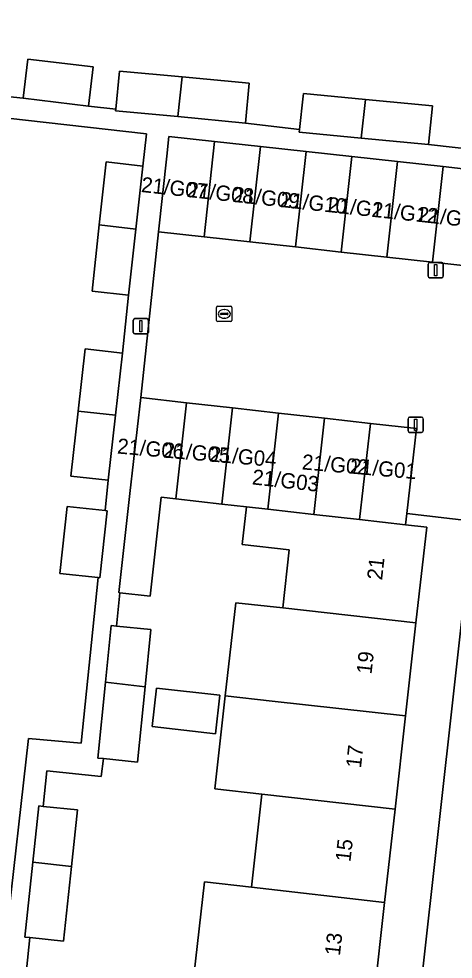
# Model space of a CAD drawing. Extents: x 162082 to 163401, y 388089 to 388636.
# Drawn here: x 162915 to 162943.5, y 388368.3 to 388430 of the extents above; entities that cross this region are included whole.
import ezdxf

# ---------------------------------------------------------------- set-up
doc = ezdxf.new("R2010")
doc.units = 0
for name, color, linetype in [('IMGEO_Erf', 7, 'Continuous'), ('IMGEO_Kolk', 7, 'Continuous'), ('IMGEO_Lichtmast', 7, 'Continuous'), ('IMGEO_Pand', 7, 'Continuous'), ('IMGEO_Pand_nummerreeks', 7, 'Continuous'), ('IMGEO_Rijbaan_lokaal_open', 7, 'Continuous'), ('IMGEO_Voetpad_open', 7, 'Continuous')]:
    doc.layers.add(name, color=color, linetype=linetype)

msp = doc.modelspace()

# ---------------------------------------------------------------- linework, layer by layer
at = {"layer": 'IMGEO_Erf'}
for points in [[(162901.051, 388441.765), (162899.718, 388429.891), (162899.336, 388426.532), (162902.497, 388426.18), (162902.847, 388429.313), (162907.642, 388428.776), (162913.779, 388428.089), (162913.429, 388424.958), (162915.319, 388424.758), (162915.623, 388427.322), (162919.925, 388426.812), (162919.621, 388424.248), (162921.403, 388424.042), (162921.64, 388426.546), (162925.76, 388426.156), (162930.156, 388425.739), (162929.909, 388423.135), (162933.467, 388422.713), (162933.711, 388424.892), (162933.731, 388425.069), (162937.781, 388424.686), (162942.176, 388424.271), (162941.935, 388421.722), (162945.42, 388421.33)], [(162914.215, 388369.801), (162915.683, 388382.791), (162919.141, 388382.481), (162920.255, 388393.333), (162917.737, 388393.606), (162918.213, 388397.992), (162920.705, 388397.722), (162920.909, 388399.71), (162918.461, 388399.985), (162918.94, 388404.248), (162919.397, 388408.322), (162921.845, 388408.047), (162922.249, 388411.854), (162919.845, 388412.119), (162920.323, 388416.452), (162920.778, 388420.581), (162923.182, 388420.316), (162923.416, 388422.437), (162912.937, 388423.615)], [(162926.526, 388367.229), (162927.218, 388373.384), (162930.302, 388373.037), (162930.986, 388379.128), (162927.904, 388379.474), (162928.59, 388385.584), (162929.274, 388391.674), (162932.36, 388391.355), (162932.788, 388395.16), (162929.705, 388395.506), (162929.983, 388397.976), (162928.361, 388398.158), (162925.345, 388398.497), (162924.387, 388398.605), (162923.658, 388392.114), (162921.673, 388392.337), (162921.452, 388390.152), (162923.714, 388389.924), (162923.337, 388386.178), (162922.839, 388381.241), (162920.59, 388381.467), (162920.45, 388380.287), (162916.886, 388380.668), (162916.638, 388378.336), (162918.894, 388378.097), (162918.502, 388374.393), (162917.982, 388369.497), (162915.764, 388369.733), (162915.395, 388366.129)]]:
    msp.add_lwpolyline(points, dxfattribs=at)
for points in [[(162944.822, 388397.027), (162940.506, 388397.545), (162940.422, 388396.793), (162941.806, 388396.638), (162941.102, 388390.373), (162940.415, 388384.26), (162939.729, 388378.146), (162939.042, 388372.033), (162938.355, 388365.919), (162937.668, 388359.806), (162936.981, 388353.689), (162936.278, 388347.432), (162939.248, 388347.057), (162944.742, 388396.308)], [(162923.796, 388383.56), (162924.08, 388386.084), (162928.223, 388385.625), (162927.939, 388383.094)]]:
    msp.add_lwpolyline(points, close=True, dxfattribs=at)
at = {"layer": 'IMGEO_Kolk'}
for p, q in [((162928.098, 388411.12), (162928.95, 388411.12)), ((162928.023, 388410.194), (162928.023, 388411.046)), ((162928.282, 388410.614), (162928.282, 388410.626)), ((162928.72, 388410.577), (162928.322, 388410.577)), ((162928.325, 388410.663), (162928.723, 388410.663)), ((162928.511, 388410.9), (162928.536, 388410.9)), ((162928.766, 388410.626), (162928.766, 388410.614)), ((162929.024, 388411.046), (162929.024, 388410.194)), ((162928.95, 388410.12), (162928.098, 388410.12)), ((162928.534, 388410.34), (162928.509, 388410.34))]:
    msp.add_line(p, q, dxfattribs=at)
for points in [[(162928.098, 388411.12), (162928.95, 388411.12)], [(162928.023, 388410.194), (162928.023, 388411.046)], [(162929.024, 388411.046), (162929.024, 388410.194)], [(162928.95, 388410.12), (162928.098, 388410.12)]]:
    msp.add_lwpolyline(points, dxfattribs=at)
for centre, radius, start, end in [((162928.1, 388411.044), 0.0765, 91.55205, 178.44795), ((162928.1, 388411.044), 0.0765, 91.55205, 178.44795), ((162928.948, 388411.044), 0.0765, 1.55205, 88.44795), ((162928.948, 388411.044), 0.0765, 1.55205, 88.44795), ((162928.322, 388410.623), 0.0403, 85.87752, 175.75265), ((162928.319, 388410.613), 0.0366, 178.93798, 274.71019), ((162928.723, 388410.62), 0.043, 264.86636, 352.45326), ((162928.727, 388410.625), 0.0386, 1.73085, 96.63898), ((162928.1, 388410.196), 0.0765, 181.55205, 268.44795), ((162928.1, 388410.196), 0.0765, 181.55205, 268.44795), ((162928.948, 388410.196), 0.0765, 271.55205, 358.44795), ((162928.948, 388410.196), 0.0765, 271.55205, 358.44795)]:
    msp.add_arc(centre, radius, start, end, dxfattribs=at)
for centre, major_axis, ratio, start_param, end_param in [((162928.51, 388410.62), (-0.387, 0.002), 0.722429, 4.712389, 7.853982), ((162928.535, 388410.62), (-0.39, 0.002), 0.717154, 1.570796, 4.712389)]:
    msp.add_ellipse(centre, major_axis=major_axis, ratio=ratio, start_param=start_param, end_param=end_param, dxfattribs=at)
at = {"layer": 'IMGEO_Lichtmast'}
for p, q in [((162941.899, 388413.09), (162941.899, 388413.89)), ((162941.899, 388413.89), (162941.899, 388413.09)), ((162941.999, 388413.99), (162942.789, 388413.99)), ((162942.789, 388413.99), (162941.999, 388413.99)), ((162942.889, 388413.89), (162942.889, 388413.09)), ((162942.889, 388413.09), (162942.889, 388413.89)), ((162942.789, 388412.99), (162941.999, 388412.99)), ((162941.999, 388412.99), (162942.789, 388412.99)), ((162922.553, 388409.411), (162922.553, 388410.211)), ((162922.553, 388410.211), (162922.553, 388409.411)), ((162922.653, 388410.311), (162923.443, 388410.311)), ((162923.443, 388410.311), (162922.653, 388410.311)), ((162923.543, 388410.211), (162923.543, 388409.411)), ((162923.543, 388409.411), (162923.543, 388410.211)), ((162923.443, 388409.311), (162922.653, 388409.311)), ((162922.653, 388409.311), (162923.443, 388409.311)), ((162940.582, 388402.951), (162940.582, 388403.751)), ((162940.582, 388403.751), (162940.582, 388402.951)), ((162940.682, 388403.851), (162941.472, 388403.851)), ((162941.472, 388403.851), (162940.682, 388403.851)), ((162941.572, 388403.751), (162941.572, 388402.951)), ((162941.572, 388402.951), (162941.572, 388403.751)), ((162941.472, 388402.851), (162940.682, 388402.851)), ((162940.682, 388402.851), (162941.472, 388402.851))]:
    msp.add_line(p, q, dxfattribs=at)
for points in [[(162942.319, 388413.865), (162942.469, 388413.865), (162942.469, 388413.115), (162942.319, 388413.115), (162942.319, 388413.865)], [(162922.973, 388410.186), (162923.123, 388410.186), (162923.123, 388409.436), (162922.973, 388409.436), (162922.973, 388410.186)], [(162941.002, 388403.726), (162941.152, 388403.726), (162941.152, 388402.976), (162941.002, 388402.976), (162941.002, 388403.726)]]:
    msp.add_lwpolyline(points, dxfattribs=at)
for centre, start, end in [((162941.999, 388413.89), 90, 180), ((162941.999, 388413.89), 90, 180), ((162942.789, 388413.89), 0, 90), ((162942.789, 388413.89), 360, 90), ((162941.999, 388413.09), 180, 270), ((162941.999, 388413.09), 180, 270), ((162942.789, 388413.09), 270, 0), ((162942.789, 388413.09), 270, 0), ((162922.653, 388410.211), 90, 180), ((162922.653, 388410.211), 90, 180), ((162923.443, 388410.211), 0, 90), ((162923.443, 388410.211), 360, 90), ((162922.653, 388409.411), 180, 270), ((162922.653, 388409.411), 180, 270), ((162923.443, 388409.411), 270, 0), ((162923.443, 388409.411), 270, 0), ((162940.682, 388403.751), 90, 180), ((162940.682, 388403.751), 90, 180), ((162941.472, 388403.751), 0, 90), ((162941.472, 388403.751), 360, 90), ((162940.682, 388402.951), 180, 270), ((162940.682, 388402.951), 180, 270), ((162941.472, 388402.951), 270, 0), ((162941.472, 388402.951), 270, 0)]:
    msp.add_arc(centre, 0.1, start, end, dxfattribs=at)
at = {"layer": 'IMGEO_Pand'}
for points in [[(162919.925, 388426.812), (162915.623, 388427.322), (162915.319, 388424.758), (162919.621, 388424.248)], [(162925.76, 388426.156), (162921.64, 388426.546), (162921.403, 388424.042), (162921.393, 388423.942), (162925.469, 388423.556)], [(162925.76, 388426.156), (162925.469, 388423.556), (162929.909, 388423.135), (162930.156, 388425.739)], [(162937.781, 388424.686), (162933.731, 388425.069), (162933.711, 388424.892), (162933.467, 388422.713), (162933.446, 388422.526), (162937.496, 388422.142)], [(162937.781, 388424.686), (162937.496, 388422.142), (162941.935, 388421.722), (162942.176, 388424.271)], [(162927.202, 388415.67), (162927.892, 388421.93), (162924.895, 388422.26), (162924.753, 388420.97), (162924.205, 388416)], [(162930.2, 388415.339), (162930.89, 388421.599), (162927.892, 388421.93), (162927.202, 388415.67)], [(162930.2, 388415.339), (162933.197, 388415.009), (162933.887, 388421.268), (162930.89, 388421.599)], [(162936.885, 388420.938), (162933.887, 388421.268), (162933.197, 388415.009), (162936.194, 388414.678)], [(162923.182, 388420.316), (162920.778, 388420.581), (162920.323, 388416.452), (162922.726, 388416.182)], [(162939.192, 388414.348), (162939.882, 388420.608), (162936.885, 388420.938), (162936.194, 388414.678)], [(162942.879, 388420.277), (162939.882, 388420.608), (162939.192, 388414.348), (162942.189, 388414.018)], [(162942.879, 388420.277), (162942.189, 388414.018), (162945.187, 388413.687), (162945.877, 388419.946)], [(162922.726, 388416.182), (162920.323, 388416.452), (162919.845, 388412.119), (162922.249, 388411.854)], [(162921.845, 388408.047), (162919.397, 388408.322), (162918.94, 388404.248), (162921.388, 388403.972)], [(162926.054, 388404.8), (162923.038, 388405.139), (162922.33, 388398.836), (162921.601, 388392.345), (162921.673, 388392.337), (162923.658, 388392.114), (162924.387, 388398.605), (162925.345, 388398.497)], [(162928.361, 388398.158), (162929.069, 388404.461), (162926.054, 388404.8), (162925.345, 388398.497)], [(162928.361, 388398.158), (162929.983, 388397.976), (162931.376, 388397.819), (162932.084, 388404.122), (162929.069, 388404.461)], [(162921.388, 388403.972), (162918.94, 388404.248), (162918.461, 388399.985), (162920.909, 388399.71)], [(162935.1, 388403.784), (162932.084, 388404.122), (162931.376, 388397.819), (162934.392, 388397.479)], [(162938.116, 388403.445), (162935.1, 388403.784), (162934.392, 388397.479), (162937.407, 388397.136)], [(162937.407, 388397.136), (162940.422, 388396.793), (162940.506, 388397.545), (162941.131, 388403.106), (162938.116, 388403.445)], [(162920.705, 388397.722), (162918.213, 388397.992), (162917.737, 388393.606), (162920.255, 388393.333), (162920.365, 388393.321), (162920.84, 388397.707)], [(162929.983, 388397.976), (162929.705, 388395.506), (162932.788, 388395.16), (162932.36, 388391.355), (162941.102, 388390.373), (162941.806, 388396.638), (162940.422, 388396.793), (162937.407, 388397.136), (162934.392, 388397.479), (162931.376, 388397.819)], [(162941.102, 388390.373), (162932.36, 388391.355), (162929.274, 388391.674), (162928.59, 388385.584), (162931.673, 388385.242), (162940.415, 388384.26)], [(162923.714, 388389.924), (162921.452, 388390.152), (162921.11, 388390.186), (162920.735, 388386.471), (162923.337, 388386.178)], [(162923.337, 388386.178), (162920.735, 388386.471), (162920.235, 388381.503), (162920.59, 388381.467), (162922.839, 388381.241)], [(162923.796, 388383.56), (162927.939, 388383.094), (162928.223, 388385.625), (162924.08, 388386.084)], [(162940.415, 388384.26), (162931.673, 388385.242), (162928.59, 388385.584), (162927.904, 388379.474), (162930.986, 388379.128), (162939.729, 388378.146)], [(162930.302, 388373.037), (162939.042, 388372.033), (162939.729, 388378.146), (162930.986, 388379.128)], [(162918.894, 388378.097), (162916.638, 388378.336), (162916.354, 388378.366), (162915.963, 388374.684), (162918.502, 388374.393)], [(162918.502, 388374.393), (162915.963, 388374.684), (162915.442, 388369.767), (162915.764, 388369.733), (162917.982, 388369.497)], [(162930.302, 388373.037), (162927.218, 388373.384), (162926.526, 388367.229), (162938.355, 388365.919), (162939.042, 388372.033)]]:
    msp.add_lwpolyline(points, close=True, dxfattribs=at)
at = {"layer": 'IMGEO_Rijbaan_lokaal_open'}
msp.add_lwpolyline([(162945.187, 388413.687), (162942.189, 388414.018), (162939.192, 388414.348), (162936.194, 388414.678), (162933.197, 388415.009), (162930.2, 388415.339), (162927.202, 388415.67), (162924.205, 388416), (162923.038, 388405.139), (162926.054, 388404.8), (162929.069, 388404.461), (162932.084, 388404.122), (162935.1, 388403.784), (162938.116, 388403.445), (162941.131, 388403.106), (162940.506, 388397.545), (162944.822, 388397.027)], dxfattribs=at)
at = {"layer": 'IMGEO_Voetpad_open'}
for points in [[(162945.42, 388421.33), (162941.935, 388421.722), (162937.496, 388422.142), (162933.446, 388422.526), (162933.467, 388422.713), (162929.909, 388423.135), (162925.469, 388423.556), (162921.393, 388423.942), (162921.403, 388424.042), (162919.621, 388424.248), (162915.319, 388424.758), (162913.429, 388424.958)], [(162912.937, 388423.615), (162923.416, 388422.437), (162923.182, 388420.316), (162922.726, 388416.182), (162922.249, 388411.854), (162921.845, 388408.047), (162921.388, 388403.972), (162920.909, 388399.71), (162920.705, 388397.722), (162920.84, 388397.707), (162920.365, 388393.321), (162920.255, 388393.333), (162919.141, 388382.481), (162915.683, 388382.791), (162914.215, 388369.801)], [(162915.395, 388366.129), (162915.764, 388369.733), (162915.442, 388369.767), (162915.963, 388374.684), (162916.354, 388378.366), (162916.638, 388378.336), (162916.886, 388380.668), (162920.45, 388380.287), (162920.59, 388381.467), (162920.235, 388381.503), (162920.735, 388386.471), (162921.11, 388390.186), (162921.452, 388390.152), (162921.673, 388392.337), (162921.601, 388392.345), (162922.33, 388398.836), (162923.038, 388405.139), (162924.205, 388416), (162924.753, 388420.97), (162924.895, 388422.26), (162927.892, 388421.93), (162930.89, 388421.599), (162933.887, 388421.268), (162936.885, 388420.938), (162939.882, 388420.608), (162942.879, 388420.277), (162945.877, 388419.946)], [(163003.686, 388387.205), (162999.276, 388387.7), (162986.148, 388389.172), (162981.271, 388389.719), (162978.071, 388390.074), (162976.762, 388390.219), (162949.42, 388393.24), (162949.804, 388397.078), (162944.865, 388397.605), (162944.822, 388397.027), (162944.742, 388396.308), (162939.248, 388347.057), (162938.677, 388341.882), (162938.473, 388339.986), (162937.826, 388333.98), (162937.647, 388331.155), (162939.005, 388330.993)]]:
    msp.add_lwpolyline(points, dxfattribs=at)

# ---------------------------------------------------------------- texts
at = {"layer": 'IMGEO_Pand_nummerreeks'}
for s, rotation, p in [('21/G07', 353.87364, (162923.039, 388418.616)), ('21/G08', 353.87364, (162926.049, 388418.293)), ('21/G09', 353.87364, (162929.05, 388417.971)), ('21/G10', 353.87364, (162932.154, 388417.638)), ('21/G11', 353.87364, (162935.267, 388417.304)), ('21/G12', 353.87364, (162938.158, 388416.994)), ('21/G13', 353.87364, (162941.171, 388416.67)), ('21/G06', 355.08975, (162921.469, 388401.471)), ('21/G05', 355.08974, (162924.501, 388401.211)), ('21/G04', 355.08974, (162927.532, 388400.951)), ('21/G02', 355.08974, (162933.588, 388400.43)), ('21/G01', 355.08974, (162936.736, 388400.16)), ('21/G03', 353.56568, (162930.313, 388399.449)), ('21', 83.59004, (162938.877, 388393.135)), ('19', 83.59004, (162938.183, 388386.963)), ('17', 83.58881, (162937.492, 388380.812)), ('15', 83.59004, (162936.801, 388374.661)), ('13', 83.59004, (162936.11, 388368.51))]:
    msp.add_text(s, height=1, rotation=rotation, dxfattribs=at).set_placement(p)

doc.saveas('drawing.dxf')
